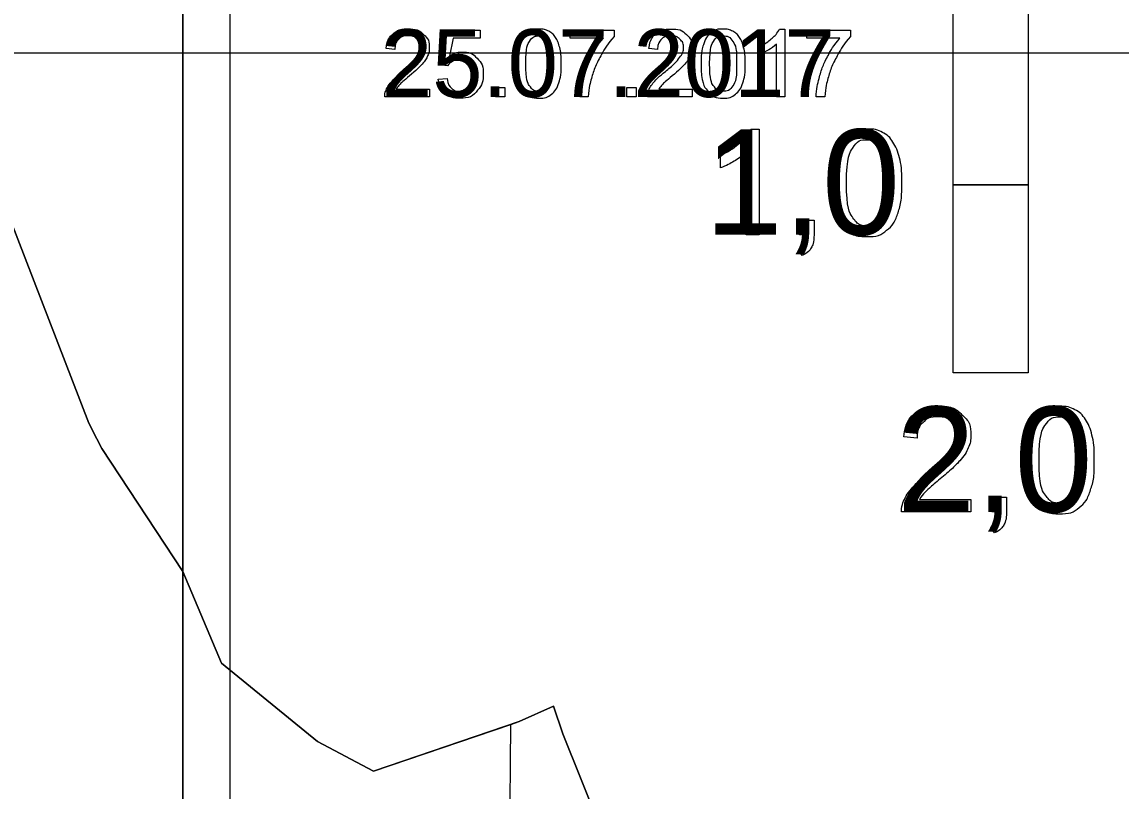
# Model space of a CAD drawing. Extents: x 700746 to 706058, y 6570320 to 6580460.
# Drawn here: x 704747.6 to 704806.1, y 6576371.5 to 6576412.4 of the extents above; entities that cross this region are included whole.
import ezdxf

# ---------------------------------------------------------------- set-up
doc = ezdxf.new("R2010")
doc.units = 0
for name, color, linetype in [('Default', 7, 'Continuous'), ('GEOLPUNKT', 7, 'Continuous'), ('Plokid', 7, 'Continuous'), ('Täide', 7, 'Continuous'), ('VEEKOGU', 7, 'Continuous'), ('Veetase', 7, 'Continuous')]:
    doc.layers.add(name, color=color, linetype=linetype)

msp = doc.modelspace()

# ---------------------------------------------------------------- linework, layer by layer
at = {"layer": 'Default'}
msp.add_lwpolyline([(704737.466, 6576448.069), (704739.002, 6576437.492), (704739.087, 6576436.954), (704739.134, 6576436.962), (704739.98, 6576434.544), (704740.797, 6576430.737), (704740.985, 6576429.684), (704742.035, 6576418.241), (704742.704, 6576413.425), (704743.291, 6576410.994), (704744.197, 6576408.754), (704745.266, 6576406.398), (704751.195, 6576391.1), (704751.626, 6576390.272), (704751.875, 6576389.752), (704756.192, 6576383.218), (704758.257, 6576378.346), (704763.361, 6576374.178), (704766.329, 6576372.597), (704774.092, 6576375.241), (704775.917, 6576376.062), (704776.401, 6576374.576), (704784.394, 6576354.71)], dxfattribs=at)
at = {"layer": 'GEOLPUNKT'}
for points in [[(704756.192, 6576418.842), (704758.692, 6576418.842), (704758.692, 6576361.342), (704756.192, 6576361.342)], [(704797.168, 6576403.772), (704797.168, 6576413.782), (704801.168, 6576413.782), (704801.168, 6576403.772)], [(704797.168, 6576393.772), (704797.168, 6576403.772), (704801.168, 6576403.772), (704801.168, 6576393.772)]]:
    msp.add_lwpolyline(points, close=True, dxfattribs=at)
for points in [[(704756.192, 6576418.842), (704756.192, 6576288.842)], [(704786.411, 6576406.746), (704786.853, 6576406.746), (704786.853, 6576401.124)], [(704784.792, 6576404.676), (704784.792, 6576405.34)], [(704786.853, 6576401.124), (704786.166, 6576401.124), (704786.166, 6576405.504)], [(704788.988, 6576401.124), (704788.988, 6576401.905), (704789.769, 6576401.905), (704789.769, 6576401.124)], [(704789.376, 6576401.124), (704788.988, 6576401.124)], [(704789.133, 6576400.014), (704788.941, 6576400.309)], [(704795.254, 6576390.311), (704794.546, 6576390.384)], [(704798.118, 6576387.042), (704798.118, 6576386.38), (704794.418, 6576386.38)], [(704795.374, 6576387.042), (704798.118, 6576387.042)], [(704799.228, 6576386.38), (704799.228, 6576387.161), (704800.009, 6576387.161), (704800.009, 6576386.38)], [(704799.617, 6576386.38), (704799.228, 6576386.38)], [(704799.373, 6576385.271), (704799.181, 6576385.565)]]:
    msp.add_lwpolyline(points, dxfattribs=at)
for points in [[(704784.792, 6576405.34), (704785.368, 6576405.611), (704785.8, 6576405.997), (704786.231, 6576406.383), (704786.411, 6576406.746)], [(704790.789, 6576403.886), (704790.789, 6576404.879), (704790.993, 6576405.485), (704791.197, 6576406.091), (704791.6, 6576406.418), (704792.003, 6576406.746), (704792.613, 6576406.746), (704793.064, 6576406.746), (704793.405, 6576406.564), (704793.746, 6576406.383), (704793.966, 6576406.041), (704794.186, 6576405.699), (704794.312, 6576405.209), (704794.438, 6576404.718), (704794.438, 6576403.886), (704794.438, 6576402.901), (704794.236, 6576402.295), (704794.034, 6576401.689), (704793.631, 6576401.359), (704793.228, 6576401.03), (704792.613, 6576401.03), (704791.804, 6576401.03), (704791.342, 6576401.608), (704790.789, 6576402.309), (704790.789, 6576403.886)], [(704791.497, 6576403.886), (704791.497, 6576402.505), (704791.819, 6576402.049), (704792.141, 6576401.594), (704792.613, 6576401.594), (704793.086, 6576401.594), (704793.408, 6576402.051), (704793.73, 6576402.508), (704793.73, 6576403.886), (704793.73, 6576405.269), (704793.408, 6576405.723), (704793.087, 6576406.178), (704792.606, 6576406.178), (704792.133, 6576406.178), (704791.85, 6576405.777), (704791.497, 6576405.265), (704791.497, 6576403.886)], [(704786.166, 6576405.504), (704785.918, 6576405.268), (704785.515, 6576405.031), (704785.113, 6576404.794), (704784.792, 6576404.676)], [(704788.941, 6576400.309), (704789.158, 6576400.405), (704789.262, 6576400.59), (704789.365, 6576400.776), (704789.376, 6576401.124)], [(704789.769, 6576401.124), (704789.769, 6576400.692), (704789.616, 6576400.426), (704789.464, 6576400.16), (704789.133, 6576400.014)], [(704794.546, 6576390.384), (704794.618, 6576391.174), (704795.092, 6576391.588), (704795.566, 6576392.002), (704796.364, 6576392.002), (704797.17, 6576392.002), (704797.64, 6576391.555), (704798.11, 6576391.108), (704798.11, 6576390.448), (704798.11, 6576390.112), (704797.973, 6576389.788), (704797.835, 6576389.463), (704797.517, 6576389.104), (704797.198, 6576388.745), (704796.458, 6576388.119), (704795.84, 6576387.6), (704795.664, 6576387.414), (704795.488, 6576387.229), (704795.374, 6576387.042)], [(704801.029, 6576389.142), (704801.029, 6576390.135), (704801.234, 6576390.741), (704801.438, 6576391.347), (704801.841, 6576391.674), (704802.243, 6576392.002), (704802.854, 6576392.002), (704803.305, 6576392.002), (704803.645, 6576391.82), (704803.986, 6576391.639), (704804.207, 6576391.297), (704804.427, 6576390.956), (704804.553, 6576390.465), (704804.679, 6576389.974), (704804.679, 6576389.142), (704804.679, 6576388.157), (704804.477, 6576387.551), (704804.274, 6576386.945), (704803.871, 6576386.616), (704803.469, 6576386.286), (704802.854, 6576386.286), (704802.045, 6576386.286), (704801.583, 6576386.865), (704801.029, 6576387.565), (704801.029, 6576389.142)], [(704794.418, 6576386.38), (704794.41, 6576386.629), (704794.498, 6576386.858), (704794.64, 6576387.237), (704794.951, 6576387.604), (704795.263, 6576387.97), (704795.85, 6576388.45), (704796.762, 6576389.2), (704797.082, 6576389.637), (704797.401, 6576390.074), (704797.401, 6576390.464), (704797.401, 6576390.873), (704797.11, 6576391.153), (704796.818, 6576391.434), (704796.349, 6576391.434), (704795.853, 6576391.434), (704795.556, 6576391.136), (704795.258, 6576390.838), (704795.254, 6576390.311)], [(704801.738, 6576389.142), (704801.738, 6576387.761), (704802.06, 6576387.305), (704802.382, 6576386.85), (704802.854, 6576386.85), (704803.327, 6576386.85), (704803.648, 6576387.307), (704803.97, 6576387.765), (704803.97, 6576389.142), (704803.97, 6576390.525), (704803.649, 6576390.979), (704803.328, 6576391.434), (704802.847, 6576391.434), (704802.374, 6576391.434), (704802.091, 6576391.033), (704801.738, 6576390.521), (704801.738, 6576389.142)], [(704799.181, 6576385.565), (704799.399, 6576385.661), (704799.502, 6576385.846), (704799.605, 6576386.032), (704799.617, 6576386.38)], [(704800.009, 6576386.38), (704800.009, 6576385.948), (704799.857, 6576385.682), (704799.705, 6576385.416), (704799.373, 6576385.271)]]:
    msp.add_open_spline(points, degree=3, dxfattribs=at)
at = {"layer": 'Plokid'}
msp.add_lwpolyline([(704737.466, 6576448.069), (704739.002, 6576437.492), (704739.087, 6576436.954), (704739.134, 6576436.962), (704739.98, 6576434.544), (704740.797, 6576430.737), (704740.985, 6576429.684), (704742.035, 6576418.241), (704742.704, 6576413.425), (704743.291, 6576410.994), (704744.197, 6576408.754), (704745.266, 6576406.398), (704751.195, 6576391.1), (704751.626, 6576390.272), (704751.875, 6576389.752), (704756.192, 6576383.218), (704758.257, 6576378.346), (704763.361, 6576374.178), (704766.329, 6576372.597), (704774.092, 6576375.241), (704775.917, 6576376.062), (704776.401, 6576374.576), (704784.394, 6576354.71)], dxfattribs=at)
at = {"layer": 'Täide'}
msp.add_line((704773.636, 6576375.086), (704766.329, 6576372.597), dxfattribs=at)
for points in [[(704784.394, 6576354.71), (704776.401, 6576374.576), (704775.917, 6576376.062), (704774.092, 6576375.241), (704766.329, 6576372.597), (704763.361, 6576374.178), (704758.257, 6576378.346), (704756.192, 6576383.218), (704751.875, 6576389.752), (704751.626, 6576390.272), (704751.195, 6576391.1), (704745.266, 6576406.398), (704744.197, 6576408.754), (704743.291, 6576410.994), (704742.704, 6576413.425), (704742.035, 6576418.241), (704740.985, 6576429.684), (704740.797, 6576430.737), (704739.98, 6576434.544), (704739.134, 6576436.962), (704739.087, 6576436.954), (704739.002, 6576437.492), (704737.466, 6576448.069)], [(704742.488, 6576414.981), (704736.775, 6576413.372), (704735.503, 6576376.751), (704748.202, 6576355.111), (704756.192, 6576347.342), (704764.6, 6576351.168), (704773.583, 6576368.847), (704773.636, 6576375.086)], [(704766.329, 6576372.597), (704763.361, 6576374.178), (704758.257, 6576378.346), (704756.192, 6576383.218), (704751.875, 6576389.752), (704751.626, 6576390.272), (704751.195, 6576391.1), (704745.266, 6576406.398), (704744.197, 6576408.754), (704743.291, 6576410.994), (704742.704, 6576413.425), (704742.488, 6576414.981)]]:
    msp.add_lwpolyline(points, dxfattribs=at)
at = {"layer": 'VEEKOGU'}
for p, q in [((704929.138, 6576410.772), (704743.38, 6576410.772)), ((704758.257, 6576378.346), (704763.361, 6576374.178)), ((704763.361, 6576374.178), (704766.329, 6576372.597))]:
    msp.add_line(p, q, dxfattribs=at)
for points in [[(704744.197, 6576408.754), (704745.266, 6576406.398), (704751.195, 6576391.1), (704751.626, 6576390.272)], [(704751.626, 6576390.272), (704751.875, 6576389.752), (704756.192, 6576383.218), (704758.257, 6576378.346)], [(704766.329, 6576372.597), (704773.636, 6576375.086), (704774.092, 6576375.241), (704775.917, 6576376.062), (704776.401, 6576374.576), (704784.394, 6576354.71), (704787.348, 6576348.708), (704792.591, 6576338.926), (704793.009, 6576338.518)]]:
    msp.add_lwpolyline(points, dxfattribs=at)
at = {"layer": 'Veetase'}
for points in [[(704787.934, 6576412.062), (704788.219, 6576412.062), (704788.219, 6576408.448)], [(704770.277, 6576410.097), (704769.862, 6576410.152), (704770.211, 6576412.001), (704772, 6576412.001), (704772, 6576411.579), (704770.564, 6576411.579), (704770.37, 6576410.613)], [(704776.802, 6576411.576), (704776.802, 6576412.001), (704779.131, 6576412.001), (704779.131, 6576411.657)], [(704778.563, 6576411.576), (704776.802, 6576411.576)], [(704789.382, 6576411.576), (704789.382, 6576412.001), (704791.712, 6576412.001), (704791.712, 6576411.657)], [(704791.144, 6576411.576), (704789.382, 6576411.576)], [(704767.467, 6576410.975), (704767.011, 6576411.022)], [(704781.444, 6576410.975), (704780.989, 6576411.022)], [(704786.894, 6576410.731), (704786.894, 6576411.158)], [(704788.219, 6576408.448), (704787.777, 6576408.448), (704787.777, 6576411.264)], [(704769.783, 6576409.392), (704770.246, 6576409.43)], [(704769.308, 6576408.873), (704769.308, 6576408.448), (704766.929, 6576408.448)], [(704767.543, 6576408.873), (704769.308, 6576408.873)], [(704772.826, 6576408.448), (704772.826, 6576408.95), (704773.328, 6576408.95), (704773.328, 6576408.448), (704772.826, 6576408.448)], [(704779.814, 6576408.448), (704779.814, 6576408.95), (704780.316, 6576408.95), (704780.316, 6576408.448), (704779.814, 6576408.448)], [(704783.285, 6576408.873), (704783.285, 6576408.448), (704780.906, 6576408.448)], [(704781.521, 6576408.873), (704783.285, 6576408.873)], [(704777.759, 6576408.448), (704777.304, 6576408.448)], [(704790.34, 6576408.448), (704789.884, 6576408.448)]]:
    msp.add_lwpolyline(points, dxfattribs=at)
for points in [[(704767.011, 6576411.022), (704767.058, 6576411.529), (704767.362, 6576411.796), (704767.667, 6576412.062), (704768.18, 6576412.062), (704768.698, 6576412.062), (704769, 6576411.775), (704769.302, 6576411.487), (704769.302, 6576411.063), (704769.302, 6576410.847), (704769.214, 6576410.638), (704769.126, 6576410.43), (704768.921, 6576410.199), (704768.716, 6576409.968), (704768.241, 6576409.566), (704767.843, 6576409.232), (704767.73, 6576409.113), (704767.617, 6576408.994), (704767.543, 6576408.873)], [(704773.975, 6576410.223), (704773.975, 6576410.862), (704774.107, 6576411.251), (704774.238, 6576411.641), (704774.497, 6576411.851), (704774.756, 6576412.062), (704775.148, 6576412.062), (704775.438, 6576412.062), (704775.657, 6576411.945), (704775.876, 6576411.829), (704776.018, 6576411.609), (704776.159, 6576411.389), (704776.24, 6576411.074), (704776.321, 6576410.758), (704776.321, 6576410.223), (704776.321, 6576409.59), (704776.191, 6576409.201), (704776.061, 6576408.811), (704775.802, 6576408.599), (704775.543, 6576408.388), (704775.148, 6576408.388), (704774.628, 6576408.388), (704774.331, 6576408.759), (704773.975, 6576409.21), (704773.975, 6576410.223)], [(704780.989, 6576411.022), (704781.035, 6576411.529), (704781.34, 6576411.796), (704781.644, 6576412.062), (704782.158, 6576412.062), (704782.676, 6576412.062), (704782.978, 6576411.775), (704783.28, 6576411.487), (704783.28, 6576411.063), (704783.28, 6576410.847), (704783.192, 6576410.638), (704783.103, 6576410.43), (704782.899, 6576410.199), (704782.694, 6576409.968), (704782.218, 6576409.566), (704781.82, 6576409.232), (704781.707, 6576409.113), (704781.595, 6576408.994), (704781.521, 6576408.873)], [(704783.76, 6576410.223), (704783.76, 6576410.862), (704783.891, 6576411.251), (704784.023, 6576411.641), (704784.282, 6576411.851), (704784.54, 6576412.062), (704784.933, 6576412.062), (704785.223, 6576412.062), (704785.442, 6576411.945), (704785.661, 6576411.829), (704785.803, 6576411.609), (704785.944, 6576411.389), (704786.025, 6576411.074), (704786.106, 6576410.758), (704786.106, 6576410.223), (704786.106, 6576409.59), (704785.976, 6576409.201), (704785.846, 6576408.811), (704785.587, 6576408.599), (704785.328, 6576408.388), (704784.933, 6576408.388), (704784.413, 6576408.388), (704784.116, 6576408.759), (704783.76, 6576409.21), (704783.76, 6576410.223)], [(704786.894, 6576411.158), (704787.264, 6576411.333), (704787.542, 6576411.581), (704787.819, 6576411.828), (704787.934, 6576412.062)], [(704766.929, 6576408.448), (704766.924, 6576408.608), (704766.981, 6576408.755), (704767.072, 6576408.999), (704767.272, 6576409.234), (704767.472, 6576409.47), (704767.85, 6576409.779), (704768.436, 6576410.261), (704768.641, 6576410.541), (704768.847, 6576410.822), (704768.847, 6576411.073), (704768.847, 6576411.336), (704768.659, 6576411.516), (704768.472, 6576411.697), (704768.17, 6576411.697), (704767.852, 6576411.697), (704767.66, 6576411.505), (704767.469, 6576411.314), (704767.467, 6576410.975)], [(704774.431, 6576410.223), (704774.431, 6576409.335), (704774.638, 6576409.043), (704774.845, 6576408.75), (704775.148, 6576408.75), (704775.452, 6576408.75), (704775.659, 6576409.044), (704775.866, 6576409.338), (704775.866, 6576410.223), (704775.866, 6576411.112), (704775.659, 6576411.405), (704775.453, 6576411.697), (704775.143, 6576411.697), (704774.84, 6576411.697), (704774.658, 6576411.439), (704774.431, 6576411.11), (704774.431, 6576410.223)], [(704777.304, 6576408.448), (704777.311, 6576408.873), (704777.471, 6576409.474), (704777.63, 6576410.076), (704777.928, 6576410.634), (704778.227, 6576411.193), (704778.563, 6576411.576)], [(704779.131, 6576411.657), (704778.788, 6576411.291), (704778.45, 6576410.685), (704778.113, 6576410.078), (704777.929, 6576409.437), (704777.796, 6576408.986), (704777.759, 6576408.448)], [(704780.906, 6576408.448), (704780.902, 6576408.608), (704780.958, 6576408.755), (704781.049, 6576408.999), (704781.249, 6576409.234), (704781.45, 6576409.47), (704781.827, 6576409.779), (704782.413, 6576410.261), (704782.619, 6576410.541), (704782.824, 6576410.822), (704782.824, 6576411.073), (704782.824, 6576411.336), (704782.637, 6576411.516), (704782.449, 6576411.697), (704782.148, 6576411.697), (704781.829, 6576411.697), (704781.638, 6576411.505), (704781.447, 6576411.314), (704781.444, 6576410.975)], [(704784.216, 6576410.223), (704784.216, 6576409.335), (704784.422, 6576409.043), (704784.629, 6576408.75), (704784.933, 6576408.75), (704785.237, 6576408.75), (704785.444, 6576409.044), (704785.651, 6576409.338), (704785.651, 6576410.223), (704785.651, 6576411.112), (704785.444, 6576411.405), (704785.237, 6576411.697), (704784.928, 6576411.697), (704784.625, 6576411.697), (704784.443, 6576411.439), (704784.216, 6576411.11), (704784.216, 6576410.223)], [(704789.884, 6576408.448), (704789.892, 6576408.873), (704790.051, 6576409.474), (704790.211, 6576410.076), (704790.509, 6576410.634), (704790.808, 6576411.193), (704791.144, 6576411.576)], [(704791.712, 6576411.657), (704791.368, 6576411.291), (704791.031, 6576410.685), (704790.693, 6576410.078), (704790.509, 6576409.437), (704790.377, 6576408.986), (704790.34, 6576408.448)], [(704787.777, 6576411.264), (704787.618, 6576411.112), (704787.359, 6576410.959), (704787.1, 6576410.807), (704786.894, 6576410.731)], [(704770.37, 6576410.613), (704770.694, 6576410.838), (704771.05, 6576410.838), (704771.522, 6576410.838), (704771.846, 6576410.511), (704772.17, 6576410.184), (704772.17, 6576409.671), (704772.17, 6576409.181), (704771.885, 6576408.825), (704771.539, 6576408.388), (704770.939, 6576408.388), (704770.448, 6576408.388), (704770.138, 6576408.663), (704769.827, 6576408.938), (704769.783, 6576409.392)], [(704770.246, 6576409.43), (704770.298, 6576409.091), (704770.485, 6576408.921), (704770.672, 6576408.75), (704770.939, 6576408.75), (704771.26, 6576408.75), (704771.481, 6576408.991), (704771.701, 6576409.232), (704771.701, 6576409.631), (704771.701, 6576410.01), (704771.489, 6576410.229), (704771.278, 6576410.448), (704770.932, 6576410.448), (704770.717, 6576410.448), (704770.546, 6576410.351), (704770.375, 6576410.253), (704770.277, 6576410.097)]]:
    msp.add_open_spline(points, degree=3, dxfattribs=at)

# ---------------------------------------------------------------- texts
at = {"layer": 'GEOLPUNKT'}
for s, p in [('1,0', (704783.942, 6576401.124)), ('2,0', (704794.183, 6576386.38))]:
    msp.add_text(s, height=5.6, dxfattribs=at).set_placement(p)
at = {"layer": 'Veetase'}
msp.add_text('25.07.2017', height=3.6, dxfattribs=at).set_placement((704766.778, 6576408.448))

doc.saveas('drawing.dxf')
